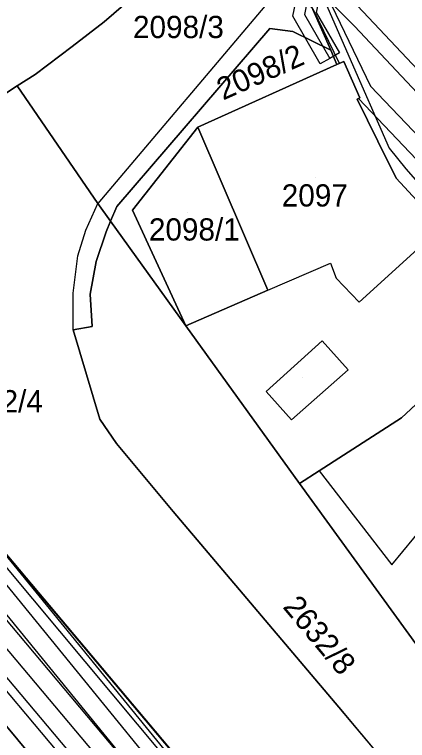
# Model space of a CAD drawing. Extents: x -263423 to -261326, y -1240067 to -1237864.
# Drawn here: x -262787.6 to -262752.3, y -1238865.7 to -1238800.4 of the extents above; entities that cross this region are included whole.
import ezdxf

# ---------------------------------------------------------------- set-up
doc = ezdxf.new("R2010")
doc.units = 0
for name, color, linetype in [('body_kn', 7, 'Continuous'), ('kladpar_druhypozemkov', 7, 'Continuous'), ('kladpar_hranice', 7, 'Continuous'), ('kladpar_parcelnecisla', 7, 'Continuous'), ('kladpar_plochy', 7, 'Continuous'), ('linie', 7, 'Continuous'), ('tarchy_linie', 7, 'Continuous'), ('zappar_hrandruhpozemk', 7, 'Continuous')]:
    doc.layers.add(name, color=color, linetype=linetype)

msp = doc.modelspace()

# ---------------------------------------------------------------- linework, layer by layer
at = {"layer": 'body_kn'}
for p, q in [((-262762.6, -1238800.59), (-262762.6, -1238800.59)), ((-262779.59, -1238801.1), (-262779.59, -1238801.1)), ((-262764.67, -1238801.71), (-262764.67, -1238801.71)), ((-262764.67, -1238801.71), (-262764.67, -1238801.71)), ((-262762.6, -1238801.98), (-262762.6, -1238801.98)), ((-262757.05, -1238801.48), (-262757.05, -1238801.48)), ((-262782.46, -1238803.31), (-262782.46, -1238803.31)), ((-262759.18, -1238803.66), (-262759.18, -1238803.66)), ((-262758.4, -1238803.89), (-262758.4, -1238803.89)), ((-262759.27, -1238804.39), (-262759.27, -1238804.39)), ((-262757.99, -1238804.68), (-262757.99, -1238804.68)), ((-262757.54, -1238804.18), (-262757.54, -1238804.18)), ((-262760.13, -1238804.88), (-262760.13, -1238804.88)), ((-262758.62, -1238804.93), (-262758.62, -1238804.93)), ((-262758.4, -1238804.84), (-262758.4, -1238804.84)), ((-262785.78, -1238805.83), (-262785.78, -1238805.83)), ((-262787.4, -1238806.86), (-262787.4, -1238806.86)), ((-262755.59, -1238806.88), (-262755.59, -1238806.88)), ((-262756.55, -1238807.94), (-262756.55, -1238807.94)), ((-262756.81, -1238808.06), (-262756.81, -1238808.06)), ((-262756.69, -1238808), (-262756.69, -1238808)), ((-262771.16, -1238810.57), (-262771.16, -1238810.57)), ((-262771.16, -1238810.57), (-262771.16, -1238810.57)), ((-262754.93, -1238811.83), (-262754.93, -1238811.83)), ((-262754.93, -1238811.83), (-262754.93, -1238811.83)), ((-262753.92, -1238812.47), (-262753.92, -1238812.47)), ((-262752.41, -1238814.32), (-262752.41, -1238814.32)), ((-262753.3, -1238815.15), (-262753.3, -1238815.15)), ((-262780.15, -1238817.44), (-262780.15, -1238817.44)), ((-262778.44, -1238817.71), (-262778.44, -1238817.71)), ((-262777.04, -1238818.04), (-262777.04, -1238818.04)), ((-262779, -1238819.03), (-262779, -1238819.03)), ((-262781.24, -1238819.85), (-262781.24, -1238819.85)), ((-262779.41, -1238819.99), (-262779.41, -1238819.99)), ((-262781.96, -1238822.14), (-262781.96, -1238822.14)), ((-262780.31, -1238822.66), (-262780.31, -1238822.66)), ((-262759.19, -1238822.8), (-262759.19, -1238822.8)), ((-262758.69, -1238824.14), (-262758.69, -1238824.14)), ((-262782.36, -1238825.5), (-262782.36, -1238825.5)), ((-262780.84, -1238825.58), (-262780.84, -1238825.58)), ((-262764.85, -1238825.24), (-262764.85, -1238825.24)), ((-262764.85, -1238825.24), (-262764.85, -1238825.24)), ((-262756.61, -1238826.32), (-262756.61, -1238826.32)), ((-262782.38, -1238828.81), (-262782.38, -1238828.81)), ((-262782.38, -1238828.81), (-262782.38, -1238828.81)), ((-262780.67, -1238828.5), (-262780.67, -1238828.5)), ((-262772.23, -1238828.44), (-262772.23, -1238828.44)), ((-262759.94, -1238829.79), (-262759.94, -1238829.79)), ((-262759.94, -1238829.79), (-262759.94, -1238829.79)), ((-262757.61, -1238832.41), (-262757.61, -1238832.41)), ((-262764.98, -1238834.34), (-262764.98, -1238834.34)), ((-262779.96, -1238836.84), (-262779.96, -1238836.84)), ((-262762.71, -1238836.9), (-262762.71, -1238836.9)), ((-262752.81, -1238836.71), (-262752.81, -1238836.71)), ((-262778.46, -1238839.01), (-262778.46, -1238839.01)), ((-262760.21, -1238841.49), (-262760.21, -1238841.49)), ((-262760.21, -1238841.49), (-262760.21, -1238841.49)), ((-262761.99, -1238842.62), (-262761.99, -1238842.62)), ((-262773.36, -1238845.15), (-262773.36, -1238845.15)), ((-262753.67, -1238849.93), (-262753.67, -1238849.93)), ((-262758.45, -1238862.74), (-262758.45, -1238862.74))]:
    msp.add_line(p, q, dxfattribs=at)
at = {"layer": 'kladpar_druhypozemkov'}
for p, q in [((-262764.68, -1238804.66), (-262764.68, -1238804.66)), ((-262760.51, -1238815.14), (-262760.51, -1238815.14)), ((-262772.06, -1238818.27), (-262772.06, -1238818.27)), ((-262761.75, -1238833.06), (-262761.75, -1238833.06)), ((-262757.8, -1238856.93), (-262757.8, -1238856.93))]:
    msp.add_line(p, q, dxfattribs=at)
at = {"layer": 'kladpar_hranice'}
msp.add_line((-262758.45, -1238862.74), (-262737.12, -1238888.07), dxfattribs=at)
for points in [[(-262775.97, -1238762.9), (-262774.79, -1238765.97), (-262773.55, -1238769.21), (-262772.86, -1238771), (-262772.26, -1238772.88), (-262772.11, -1238773.36), (-262771.86, -1238774.57), (-262771.5, -1238776.29), (-262770.77, -1238781), (-262771.33, -1238789.33), (-262772.11, -1238791.74), (-262773.52, -1238794.34), (-262775.06, -1238796.81), (-262776.98, -1238798.83), (-262779.59, -1238801.1), (-262782.46, -1238803.31), (-262785.78, -1238805.83), (-262787.4, -1238806.86), (-262788.45, -1238807.53)], [(-262761.59, -1238798.13), (-262759.18, -1238803.66), (-262762.6, -1238801.98), (-262764.67, -1238801.71), (-262778.44, -1238817.71), (-262779, -1238819.03), (-262780.15, -1238817.44), (-262787.4, -1238806.86), (-262785.78, -1238805.83), (-262782.46, -1238803.31), (-262779.59, -1238801.1), (-262776.98, -1238798.83), (-262775.06, -1238796.81), (-262773.52, -1238794.34), (-262772.11, -1238791.74), (-262771.33, -1238789.33), (-262770.77, -1238781), (-262771.5, -1238776.29), (-262771.86, -1238774.57), (-262762.34, -1238796.41), (-262761.59, -1238798.13)], [(-262707.14, -1238863.22), (-262719.67, -1238850.16), (-262725.15, -1238844.46), (-262731.07, -1238838.7), (-262731.58, -1238839.21), (-262743.37, -1238827.93), (-262742.22, -1238826.99), (-262749.21, -1238819.56), (-262753.3, -1238815.15), (-262754.93, -1238811.83), (-262756.81, -1238808.06), (-262756.55, -1238807.94), (-262757.99, -1238804.68), (-262758.62, -1238804.93), (-262759.18, -1238803.66), (-262761.59, -1238798.13)], [(-262764.67, -1238801.71), (-262762.6, -1238801.98), (-262759.18, -1238803.66), (-262758.62, -1238804.93), (-262771.16, -1238810.57), (-262777.04, -1238818.04), (-262772.23, -1238828.44), (-262779, -1238819.03), (-262778.44, -1238817.71), (-262764.67, -1238801.71)], [(-262754.93, -1238811.83), (-262753.3, -1238815.15), (-262749.21, -1238819.56), (-262742.22, -1238826.99), (-262743.37, -1238827.93), (-262752.81, -1238836.71), (-262760.21, -1238841.49), (-262761.99, -1238842.62), (-262772.23, -1238828.44), (-262764.85, -1238825.24), (-262771.16, -1238810.57), (-262758.62, -1238804.93), (-262757.99, -1238804.68), (-262756.55, -1238807.94), (-262756.81, -1238808.06), (-262754.93, -1238811.83)], [(-262788.45, -1238807.53), (-262787.4, -1238806.86), (-262780.15, -1238817.44), (-262779, -1238819.03), (-262779.41, -1238819.99), (-262780.31, -1238822.66), (-262780.84, -1238825.58), (-262780.67, -1238828.5), (-262782.38, -1238828.81), (-262779.96, -1238836.84), (-262778.46, -1238839.01), (-262773.36, -1238845.15), (-262758.45, -1238862.74)], [(-262771.16, -1238810.57), (-262764.85, -1238825.24), (-262772.23, -1238828.44), (-262777.04, -1238818.04), (-262771.16, -1238810.57)], [(-262714.71, -1238914.49), (-262737.12, -1238888.07), (-262758.45, -1238862.74), (-262773.36, -1238845.15), (-262778.46, -1238839.01), (-262779.96, -1238836.84), (-262782.38, -1238828.81), (-262780.67, -1238828.5), (-262780.84, -1238825.58), (-262780.31, -1238822.66), (-262779.41, -1238819.99), (-262779, -1238819.03), (-262772.23, -1238828.44), (-262761.99, -1238842.62), (-262749.92, -1238859.24)], [(-262736.56, -1238843.88), (-262742.64, -1238851.66), (-262749.92, -1238859.24), (-262761.99, -1238842.62), (-262760.21, -1238841.49), (-262752.81, -1238836.71), (-262743.37, -1238827.93)], [(-262766.4, -1238875.09), (-262792.51, -1238844.13)], [(-262792.51, -1238844.13), (-262766.4, -1238875.09)], [(-262795.07, -1238856.45), (-262791.77, -1238860.39), (-262786.19, -1238867.07), (-262794.81, -1238874.45), (-262800.6, -1238867.48), (-262804.1, -1238870.45), (-262807.4, -1238866.63), (-262806.21, -1238865.65), (-262805.19, -1238864.81), (-262805.02, -1238864.66), (-262803.81, -1238863.66), (-262800.7, -1238861.09), (-262798.21, -1238859.04), (-262795.07, -1238856.45)], [(-262786.19, -1238867.07), (-262791.77, -1238860.39)]]:
    msp.add_lwpolyline(points, dxfattribs=at)
at = {"layer": 'kladpar_plochy'}
for p, q in [((-262788.45, -1238807.53), (-262787.4, -1238806.86)), ((-262787.4, -1238806.86), (-262780.15, -1238817.44)), ((-262780.15, -1238817.44), (-262779, -1238819.03)), ((-262779, -1238819.03), (-262779.41, -1238819.99)), ((-262779.41, -1238819.99), (-262780.31, -1238822.66)), ((-262780.31, -1238822.66), (-262780.84, -1238825.58)), ((-262780.84, -1238825.58), (-262780.67, -1238828.5)), ((-262752.81, -1238836.71), (-262743.37, -1238827.93)), ((-262780.67, -1238828.5), (-262782.38, -1238828.81)), ((-262782.38, -1238828.81), (-262779.96, -1238836.84)), ((-262779.96, -1238836.84), (-262778.46, -1238839.01)), ((-262760.21, -1238841.49), (-262752.81, -1238836.71)), ((-262778.46, -1238839.01), (-262773.36, -1238845.15)), ((-262761.99, -1238842.62), (-262760.21, -1238841.49)), ((-262749.92, -1238859.24), (-262761.99, -1238842.62)), ((-262766.4, -1238875.09), (-262792.51, -1238844.13)), ((-262773.36, -1238845.15), (-262758.45, -1238862.74)), ((-262758.45, -1238862.74), (-262737.12, -1238888.07))]:
    msp.add_line(p, q, dxfattribs=at)
for points in [[(-262775.97, -1238762.9), (-262774.79, -1238765.97), (-262773.55, -1238769.21), (-262772.86, -1238771), (-262772.26, -1238772.88), (-262772.11, -1238773.36), (-262771.86, -1238774.57), (-262771.5, -1238776.29), (-262770.77, -1238781), (-262771.33, -1238789.33), (-262772.11, -1238791.74), (-262773.52, -1238794.34), (-262775.06, -1238796.81), (-262776.98, -1238798.83), (-262779.59, -1238801.1), (-262782.46, -1238803.31), (-262785.78, -1238805.83), (-262787.4, -1238806.86), (-262788.45, -1238807.53)], [(-262707.14, -1238863.22), (-262719.67, -1238850.16), (-262725.15, -1238844.46), (-262731.07, -1238838.7), (-262731.58, -1238839.21), (-262743.37, -1238827.93), (-262742.22, -1238826.99), (-262749.21, -1238819.56), (-262753.3, -1238815.15), (-262754.93, -1238811.83), (-262756.81, -1238808.06), (-262756.55, -1238807.94), (-262757.99, -1238804.68), (-262758.62, -1238804.93), (-262759.18, -1238803.66), (-262761.59, -1238798.13)], [(-262714.71, -1238914.49), (-262737.12, -1238888.07), (-262758.45, -1238862.74), (-262773.36, -1238845.15), (-262778.46, -1238839.01), (-262779.96, -1238836.84), (-262782.38, -1238828.81), (-262780.67, -1238828.5), (-262780.84, -1238825.58), (-262780.31, -1238822.66), (-262779.41, -1238819.99), (-262779, -1238819.03), (-262772.23, -1238828.44), (-262761.99, -1238842.62), (-262749.92, -1238859.24), (-262740.36, -1238871.26), (-262733.47, -1238882.88), (-262726.11, -1238891.9), (-262722.96, -1238895.8), (-262715.23, -1238906.35)], [(-262792.51, -1238844.13), (-262766.4, -1238875.09)], [(-262786.19, -1238867.07), (-262791.77, -1238860.39)]]:
    msp.add_lwpolyline(points, dxfattribs=at)
for points in [[(-262761.59, -1238798.13), (-262759.18, -1238803.66), (-262762.6, -1238801.98), (-262764.67, -1238801.71), (-262778.44, -1238817.71), (-262779, -1238819.03), (-262780.15, -1238817.44), (-262787.4, -1238806.86), (-262785.78, -1238805.83), (-262782.46, -1238803.31), (-262779.59, -1238801.1), (-262776.98, -1238798.83), (-262775.06, -1238796.81), (-262773.52, -1238794.34), (-262772.11, -1238791.74), (-262771.33, -1238789.33), (-262770.77, -1238781), (-262771.5, -1238776.29), (-262771.86, -1238774.57), (-262762.34, -1238796.41)], [(-262764.67, -1238801.71), (-262762.6, -1238801.98), (-262759.18, -1238803.66), (-262758.62, -1238804.93), (-262771.16, -1238810.57), (-262777.04, -1238818.04), (-262772.23, -1238828.44), (-262779, -1238819.03), (-262778.44, -1238817.71)], [(-262754.93, -1238811.83), (-262753.3, -1238815.15), (-262749.21, -1238819.56), (-262742.22, -1238826.99), (-262743.37, -1238827.93), (-262752.81, -1238836.71), (-262760.21, -1238841.49), (-262761.99, -1238842.62), (-262772.23, -1238828.44), (-262764.85, -1238825.24), (-262771.16, -1238810.57), (-262758.62, -1238804.93), (-262757.99, -1238804.68), (-262756.55, -1238807.94), (-262756.81, -1238808.06)], [(-262771.16, -1238810.57), (-262764.85, -1238825.24), (-262772.23, -1238828.44), (-262777.04, -1238818.04)], [(-262795.07, -1238856.45), (-262791.77, -1238860.39), (-262786.19, -1238867.07), (-262794.81, -1238874.45), (-262800.6, -1238867.48), (-262804.1, -1238870.45), (-262807.4, -1238866.63), (-262806.21, -1238865.65), (-262805.19, -1238864.81), (-262805.02, -1238864.66), (-262803.81, -1238863.66), (-262800.7, -1238861.09), (-262798.21, -1238859.04)]]:
    msp.add_lwpolyline(points, close=True, dxfattribs=at)
at = {"layer": 'linie'}
msp.add_lwpolyline([(-262844.59, -1238760.04), (-262827.84, -1238816.29), (-262824.38, -1238820.38), (-262821.7, -1238824.01), (-262820.23, -1238826.01), (-262812.39, -1238835.47), (-262806.83, -1238842.19), (-262798.82, -1238851.91), (-262795.07, -1238856.45), (-262791.77, -1238860.39), (-262786.19, -1238867.07), (-262775.37, -1238880.05), (-262768.26, -1238888.63), (-262752.28, -1238907.56), (-262742.4, -1238919.46), (-262732.21, -1238931.86), (-262720.95, -1238945.99), (-262714.28, -1238953.67)], dxfattribs=at)
at = {"layer": 'tarchy_linie'}
for points in [[(-262710.39, -1238856.61), (-262724.92, -1238841.37), (-262756.69, -1238808), (-262756.55, -1238807.94), (-262757.99, -1238804.68), (-262758.4, -1238804.84), (-262760.76, -1238799.97), (-262771.35, -1238789.4), (-262771.33, -1238789.33), (-262771.2, -1238787.36), (-262771.06, -1238785.31), (-262764.83, -1238791.52), (-262771.18, -1238778.38), (-262771.39, -1238777), (-262771.5, -1238776.29), (-262771.86, -1238774.57), (-262772.11, -1238773.36), (-262772.26, -1238772.88), (-262772.03, -1238772.8), (-262771.28, -1238772.54), (-262770.49, -1238772.19)], [(-262770.49, -1238772.19), (-262757.76, -1238798.58), (-262708.37, -1238850.94)], [(-262772.03, -1238772.8), (-262755.59, -1238806.88), (-262723.73, -1238840.23), (-262691.13, -1238874.43), (-262655.04, -1238918.37), (-262645, -1238927), (-262617.88, -1238949.54), (-262580.53, -1238981.01), (-262543.12, -1239012.67), (-262515.94, -1239037.69)], [(-262771.2, -1238787.36), (-262757.05, -1238801.48), (-262709.5, -1238852), (-262708.75, -1238858), (-262703.43, -1238863.18), (-262664.5, -1238908), (-262656.5, -1238912.5), (-262648.48, -1238920.56), (-262644.5, -1238925), (-262616.29, -1238948.2), (-262540.89, -1239012.39), (-262511.94, -1239035.93)], [(-262754.19, -1238790.69), (-262753.51, -1238791.42), (-262752.82, -1238792.14), (-262760.25, -1238799.16), (-262760.49, -1238800.26), (-262758.4, -1238803.89), (-262759.27, -1238804.39), (-262760.13, -1238804.88), (-262762.6, -1238800.59), (-262762.08, -1238798.13), (-262754.19, -1238790.69)], [(-262753.51, -1238791.42), (-262761.17, -1238798.64), (-262761.55, -1238800.43), (-262759.27, -1238804.39)], [(-262698.9, -1238967.17), (-262726.44, -1238933.33), (-262734.49, -1238923.68), (-262778.21, -1238872.13), (-262824.7, -1238816.87), (-262823.44, -1238815.81), (-262822.17, -1238814.75), (-262775.69, -1238870.01), (-262773.75, -1238872.31), (-262797.18, -1238843.62), (-262794.68, -1238841.57), (-262792.51, -1238844.13), (-262758.85, -1238885.34), (-262722.93, -1238928.12), (-262688.91, -1238969.27)], [(-262823.44, -1238815.81), (-262776.95, -1238871.07), (-262733.23, -1238922.61), (-262725.17, -1238932.27), (-262697.62, -1238966.13), (-262660.79, -1239010.09), (-262627.92, -1239051.04), (-262613.69, -1239082.95)], [(-262794.83, -1238843.89), (-262760.13, -1238886.38), (-262724.19, -1238929.18), (-262690.18, -1238970.32), (-262655.16, -1239012.25), (-262637.38, -1239032.28)]]:
    msp.add_lwpolyline(points, dxfattribs=at)
at = {"layer": 'zappar_hrandruhpozemk'}
for p, q in [((-262762.34, -1238796.41), (-262780.15, -1238817.44)), ((-262756.61, -1238826.32), (-262749.21, -1238819.56)), ((-262782.36, -1238825.5), (-262781.96, -1238822.14)), ((-262782.38, -1238828.81), (-262782.36, -1238825.5)), ((-262759.94, -1238829.79), (-262757.61, -1238832.41)), ((-262757.61, -1238832.41), (-262762.71, -1238836.9)), ((-262753.67, -1238849.93), (-262743.24, -1238837.22)), ((-262760.21, -1238841.49), (-262753.67, -1238849.93))]:
    msp.add_line(p, q, dxfattribs=at)
for points in [[(-262762.34, -1238796.41), (-262761.41, -1238795.31), (-262757.54, -1238804.18)], [(-262757.54, -1238804.18), (-262753.92, -1238812.47), (-262752.41, -1238814.32), (-262748.38, -1238818.93), (-262741.58, -1238826.1), (-262730.49, -1238837.75), (-262726.65, -1238841.85), (-262719.09, -1238849.4)], [(-262781.96, -1238822.14), (-262781.24, -1238819.85), (-262780.15, -1238817.44)], [(-262764.85, -1238825.24), (-262759.19, -1238822.8), (-262758.69, -1238824.14), (-262756.61, -1238826.32)], [(-262805.79, -1238829.1), (-262805.16, -1238830.37), (-262804.28, -1238831.46), (-262793.21, -1238844.45), (-262767.03, -1238875.72)], [(-262762.71, -1238836.9), (-262764.98, -1238834.34), (-262759.94, -1238829.79)], [(-262790.28, -1238859.06), (-262784.47, -1238865.94), (-262766.54, -1238887.3)]]:
    msp.add_lwpolyline(points, dxfattribs=at)

# ---------------------------------------------------------------- texts
at = {"layer": 'kladpar_parcelnecisla'}
for s, p in [('2098/3', (-262776.982, -1238802.56)), ('2097', (-262763.591, -1238817.71)), ('2098/1', (-262775.55, -1238820.77)), ('2632/4', (-262793.276, -1238836.22))]:
    msp.add_text(s, height=2, dxfattribs=at).set_placement(p)
for s, rotation, p in [('2098/2', 24, (-262768.87, -1238808.182)), ('2632/8', 310, (-262763.566, -1238853.748))]:
    msp.add_text(s, height=2, rotation=rotation, dxfattribs=at).set_placement(p)

doc.saveas('drawing.dxf')
